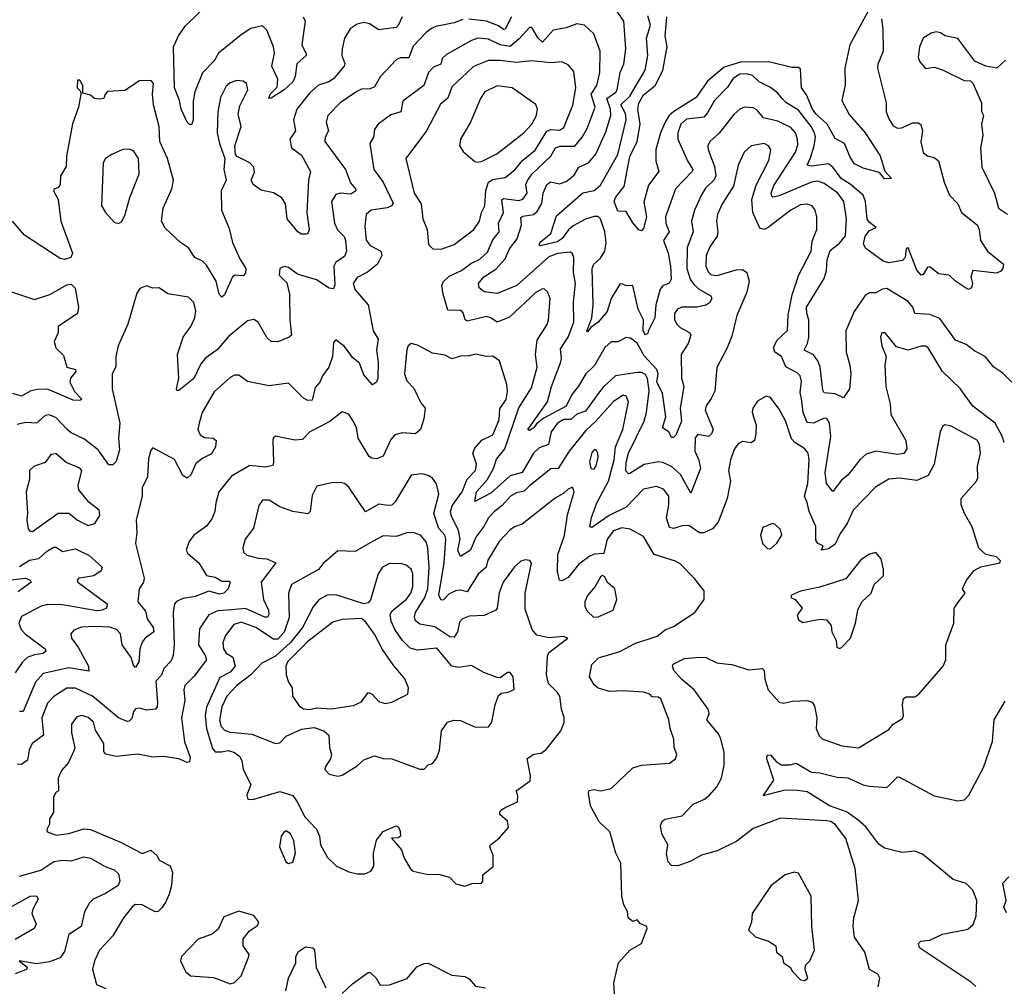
# Model space of a CAD drawing. Extents: x 1603745 to 1745082, y 385868 to 533966.
# Tile 383 of 646: x 1678056 to 1682632, y 448246 to 452741. Entities that reach past the tile are written whole.
import ezdxf

# ---------------------------------------------------------------- set-up
doc = ezdxf.new("R2010")
doc.units = 0

msp = doc.modelspace()

# ---------------------------------------------------------------- linework, layer by layer
at = {"layer": '0CON20XD'}
for points in [[(1679373.5, 452755), (1679382.5, 452735), (1679367.1, 452625), (1679387.6, 452582.4), (1679386.9, 452575), (1679344.7, 452535.3), (1679336.4, 452476.4), (1679325, 452452.9), (1679285, 452415.7), (1679225, 452376), (1679214.2, 452375), (1679220, 452395), (1679252.8, 452427.2), (1679255.4, 452465), (1679228.5, 452525), (1679240.5, 452585), (1679235.5, 452615), (1679205, 452692), (1679185, 452712.9), (1679129.8, 452700.2), (1679085, 452670.9), (1678980, 452585), (1678959.5, 452550.5), (1678905, 452493.3), (1678870, 452405), (1678861.8, 452361.8), (1678862.9, 452275), (1678856.1, 452253.9), (1678845, 452253.8), (1678834.4, 452264.4), (1678806.8, 452325), (1678799.6, 452365), (1678776.2, 452425), (1678770.3, 452615), (1678794.2, 452665.8), (1678825, 452710.9), (1678950.9, 452835)], [(1680734.1, 452115.9), (1680780.3, 452219.7), (1680803.3, 452295), (1680801.4, 452325), (1680785.2, 452375), (1680825.9, 452404.1), (1680832.4, 452415), (1680845.8, 452495), (1680863.5, 452535), (1680873.6, 452605), (1680863.2, 452735), (1680825, 452790.8)], [(1681999.2, 452780.8), (1681914.1, 452625), (1681890.7, 452515), (1681891.5, 452438.5), (1681876.7, 452365), (1681911, 452301), (1681985, 452214.3), (1682028.2, 452148.2), (1682055, 452108.8), (1682077.1, 452037.1), (1682106.9, 452003.1), (1682075, 452001.1), (1682051.1, 452031.1), (1681975, 452051.1), (1681935, 452071.4), (1681915, 452101.2), (1681889.5, 452165), (1681845, 452189.2), (1681807.9, 452255), (1681755, 452303), (1681739.8, 452325), (1681712.1, 452392.1), (1681689.7, 452425), (1681685, 452510.8), (1681675, 452519.4), (1681645, 452518.9), (1681535.6, 452545.6), (1681405, 452543.4), (1681330.2, 452519.8), (1681253.1, 452455), (1681200.4, 452379.6), (1681095.9, 452315), (1681074, 452295), (1681055.5, 452264.5), (1681034.3, 452215.7), (1681011.9, 452138.1), (1681012.2, 452085), (1681026.8, 452035), (1680978.4, 451971.6), (1680956.7, 451893.3), (1680969, 451825), (1680955, 451770), (1680945, 451760), (1680933.9, 451763.9), (1680905, 451796), (1680875, 451849.5), (1680835, 451850.6), (1680818.9, 451895), (1680825.4, 451914.6), (1680865, 451965.7), (1680891.3, 452105), (1680924.8, 452175), (1680939.1, 452255), (1680928.1, 452325), (1680933.2, 452353.2), (1680955, 452391.7), (1681008.5, 452435), (1681045.2, 452505), (1681065.2, 452614.8), (1681055.5, 452665), (1681060.9, 452715), (1681062.7, 452755)], [(1679833.3, 452755), (1679815.3, 452714.7), (1679805, 452705.6), (1679725, 452694.4), (1679682.4, 452722.4), (1679655, 452728.5), (1679625, 452721.1), (1679591.7, 452698.3), (1679565.5, 452655), (1679554.6, 452605.4), (1679553.1, 452575), (1679566.8, 452536.8), (1679564.1, 452525), (1679513.8, 452466.2), (1679492.4, 452452.4), (1679445, 452437.3), (1679405, 452401.2), (1679343.5, 452325), (1679328.1, 452275), (1679338.6, 452225), (1679311.6, 452185), (1679320, 452145), (1679365, 452111.5), (1679407.3, 452035), (1679398.8, 451995), (1679390, 451845), (1679401.9, 451765), (1679395, 451746.2), (1679386.8, 451743.2), (1679365, 451744.5), (1679348, 451755), (1679298.9, 451815), (1679291.3, 451885), (1679275, 451912.4), (1679235, 451935.7), (1679178.8, 451948.8), (1679141.8, 451975), (1679132.4, 451995), (1679148.1, 452031.9), (1679143.8, 452055), (1679125, 452075.2), (1679067.5, 452105), (1679058.9, 452115), (1679056, 452155), (1679085.2, 452244.8), (1679071.4, 452301.4), (1679079.6, 452340.4), (1679115.9, 452415), (1679110, 452445), (1679095, 452455.5), (1679065, 452457.8), (1679035, 452448.2), (1679015, 452432.2), (1678990.1, 452379.9), (1678976.6, 452313.4), (1678973.8, 452215), (1678984.5, 452165), (1679010, 452095), (1679005.5, 452045), (1679015.7, 451995), (1678992.1, 451945), (1678994.7, 451855), (1679030.4, 451770.4), (1679045.3, 451705), (1679079.2, 451629.2), (1679107.3, 451585), (1679105, 451563.3), (1679095, 451550.6), (1679056.2, 451553.8), (1679044.7, 451545.3), (1679008.3, 451461.7), (1678995, 451450.5), (1678983.5, 451465), (1678969, 451525), (1678925, 451600), (1678905, 451617.9), (1678870, 451635), (1678840.8, 451680.8), (1678803.8, 451705), (1678731.6, 451771.6), (1678715.4, 451805), (1678723.7, 451865), (1678763.3, 451955), (1678770.8, 451995), (1678742.7, 452095), (1678707.9, 452175), (1678704.7, 452245), (1678678.1, 452345), (1678673.8, 452395), (1678678.2, 452445), (1678667.8, 452457.8), (1678612.4, 452457.6), (1678545, 452412.5), (1678465, 452406.7), (1678453.3, 452395), (1678447.5, 452375), (1678425, 452371.2), (1678404.1, 452374.1), (1678385, 452390), (1678350, 452400), (1678350, 452435), (1678335, 452460), (1678325, 452460), (1678324, 452425), (1678338.3, 452408.3), (1678340, 452395), (1678330, 452335), (1678302.4, 452257.6), (1678274.2, 452105.8), (1678272.2, 452057.8), (1678246.5, 452015), (1678245, 451973.8), (1678235, 451961.2), (1678216.7, 451953.3), (1678213.8, 451945), (1678234.7, 451904.7), (1678248, 451805), (1678302.2, 451655), (1678294.4, 451635.6), (1678265, 451625.7), (1678245, 451630), (1678079, 451739), (1678023.5, 451805)], [(1680115, 452742.5), (1680075, 452726), (1679990.2, 452709.8), (1679969.6, 452700.4), (1679945, 452681.8), (1679885, 452617.3), (1679865, 452563.8), (1679825, 452563.2), (1679805, 452554.5), (1679731.5, 452475), (1679705, 452429.4), (1679685, 452419.5), (1679645, 452418.5), (1679623.3, 452406.7), (1679545.7, 452355), (1679487.8, 452295), (1679480.4, 452265), (1679491.3, 452225), (1679475.5, 452195), (1679474.6, 452174.6), (1679570.3, 452045), (1679593.1, 451983.1), (1679617.1, 451955), (1679617.8, 451945), (1679595, 451930.3), (1679545, 451933.8), (1679525, 451927.8), (1679504.5, 451895), (1679518.8, 451795), (1679533.8, 451763.8), (1679563.7, 451733.7), (1679570.9, 451715), (1679574.3, 451665), (1679565, 451640), (1679526, 451614), (1679515.3, 451595), (1679521.2, 451508.8), (1679515, 451490.3), (1679495, 451493.3), (1679435, 451530.9), (1679347.5, 451557.5), (1679305, 451589.2), (1679285, 451594.2), (1679265.7, 451584.3), (1679262.6, 451552.6), (1679297.1, 451517.1), (1679310, 451465), (1679310.8, 451345), (1679319.4, 451275), (1679308.8, 451265), (1679255, 451243.8), (1679225, 451244.2), (1679205, 451264), (1679165, 451334.2), (1679145, 451346.9), (1679115, 451340.5), (1679025, 451267.2), (1678975, 451207.3), (1678917.8, 451165), (1678898.4, 451141.6), (1678865, 451073.5), (1678795, 451016.2), (1678787, 451017), (1678784.3, 451024.3), (1678795.5, 451074.5), (1678790, 451185), (1678815.9, 451265), (1678851.8, 451315), (1678870.4, 451355), (1678875.5, 451385.5), (1678865.5, 451425.5), (1678841.1, 451451.1), (1678745, 451466.7), (1678705, 451493.8), (1678675, 451492.9), (1678645, 451502.9), (1678615, 451491.2), (1678600, 451470), (1678559.4, 451325), (1678514.5, 451225), (1678503.3, 451175), (1678502.4, 451127.6), (1678485.6, 451094.4), (1678485.4, 451025), (1678521.3, 450865), (1678514.7, 450795), (1678519.3, 450740.7), (1678503.8, 450686.2), (1678488.9, 450671.1), (1678470.6, 450670.6), (1678420.7, 450740.7), (1678355, 450791.6), (1678295, 450819.4), (1678277.6, 450835), (1678225, 450890), (1678195, 450904.4), (1678175, 450900), (1678135, 450864.7), (1678085, 450867.9), (1678045, 450858.4)], [(1680341.4, 452755), (1680312.2, 452697.8), (1680305, 452696.2), (1680281.9, 452711.9), (1680225, 452734.8), (1680143.1, 452743.1)], [(1682060.5, 452745), (1682067, 452697), (1682068.2, 452595), (1682044.5, 452535), (1682042.7, 452515), (1682082.5, 452355), (1682082.9, 452315), (1682093, 452283), (1682115, 452247.1), (1682135, 452236.5), (1682155, 452238.8), (1682205, 452261.5), (1682231.7, 452261.7), (1682243.3, 452253.3), (1682251.4, 452225), (1682242.9, 452172.9), (1682255, 452123.8), (1682275, 452107.5), (1682305, 452100.6), (1682325, 452085.6), (1682352.5, 451985), (1682376.8, 451925), (1682415.4, 451885), (1682432.9, 451845), (1682505, 451786.9), (1682515.1, 451765.1), (1682521.5, 451715), (1682554.2, 451664.2), (1682628.4, 451605), (1682625, 451584.5), (1682615, 451571.9), (1682595, 451562), (1682485, 451575.6), (1682476.5, 451545), (1682483.1, 451515), (1682479.6, 451495), (1682465, 451487.1), (1682450.5, 451495), (1682404.7, 451524.7), (1682375, 451554), (1682325, 451559.2), (1682285, 451591.4), (1682275, 451590.8), (1682255, 451556.9), (1682245, 451552.9), (1682225, 451576), (1682185, 451680.6), (1682175, 451677.5), (1682170.3, 451635), (1682159.2, 451620.8), (1682095, 451610.5), (1682068.1, 451618.1), (1681987.3, 451677.3), (1681977.9, 451697.9), (1681984.9, 451735.1), (1682005, 451760.3), (1682036.4, 451775), (1682005, 451798), (1681993.9, 451813.9), (1681986.2, 451895), (1681975.7, 451925), (1681915.8, 451975.8), (1681872.8, 452002.8), (1681835, 452054.7), (1681815, 452071.2), (1681735, 452060.8), (1681715.7, 452065), (1681731.7, 452098.3), (1681747.5, 452155), (1681753.7, 452195), (1681749.4, 452215), (1681733.3, 452245), (1681675, 452320.8), (1681616.2, 452356.2), (1681599.7, 452375), (1681579.3, 452399.3), (1681545.2, 452425.2), (1681492.7, 452452.7), (1681461.6, 452481.6), (1681435, 452489), (1681402.9, 452487.1), (1681372, 452468), (1681345, 452427.2), (1681284.8, 452365.2), (1681252.5, 452307.5), (1681235, 452288), (1681155, 452279.1), (1681129.1, 452255), (1681114.6, 452214.6), (1681113.8, 452185), (1681159.4, 452085), (1681184.3, 452045), (1681181.1, 452035), (1681103.2, 451955), (1681057.3, 451825), (1681059.2, 451795), (1681074, 451755), (1681047.3, 451715), (1681068.8, 451655), (1681080.4, 451595), (1681082.8, 451535), (1681074.1, 451515.9), (1681045, 451503.8), (1681032, 451488), (1681012.7, 451415), (1681007.1, 451355), (1680977.2, 451292.8), (1680975, 451282), (1680965, 451276.4), (1680952.9, 451295), (1680954.2, 451345), (1680930.4, 451395), (1680905.8, 451505), (1680875.7, 451504.3), (1680855, 451513.1), (1680845, 451511.4), (1680804.5, 451445.5), (1680785.5, 451384.5), (1680745, 451334.8), (1680710.2, 451309.7), (1680695, 451289.2), (1680692.3, 451292.3), (1680714.8, 451355), (1680720.9, 451415), (1680716.8, 451585), (1680724.7, 451605), (1680755, 451631.8), (1680775.2, 451665), (1680782.2, 451705), (1680775.6, 451755), (1680755, 451815.3), (1680745, 451825.7), (1680725, 451826.1), (1680685, 451813.1), (1680627.7, 451782.3), (1680605.9, 451764.1), (1680576.6, 451723.4), (1680555, 451708.1), (1680475, 451688.9), (1680469.5, 451695), (1680475, 451706.2), (1680525, 451747.5), (1680551.2, 451828.8)], [(1680551.2, 451828.8), (1680673.6, 451936.4), (1680725, 451947.5), (1680755, 451971.3), (1680835.5, 452115), (1680874.4, 452275), (1680871.2, 452305), (1680849.1, 452345), (1680891.4, 452385), (1680963.4, 452506.6), (1680975.2, 452575), (1680968.4, 452655), (1680987.3, 452715), (1680975, 452758.8)], [(1682631.6, 450775), (1682622.1, 450805), (1682589.1, 450865), (1682485, 450943.5), (1682426.9, 451026.9), (1682344.5, 451105), (1682278.1, 451215), (1682265, 451222.7), (1682245, 451223.6), (1682185, 451204.5), (1682130.5, 451220.5), (1682077.5, 451285), (1682062.5, 451285), (1682056.2, 451265), (1682062.9, 451225), (1682082.2, 451175), (1682075.6, 451134.4), (1682080.9, 451035), (1682100.8, 450955), (1682104.4, 450905.6), (1682173.6, 450785), (1682178.2, 450745), (1682165.3, 450724.7), (1682135, 450718.7), (1682035, 450734.2), (1681989, 450721), (1681959.6, 450695), (1681905, 450623.6), (1681875, 450600), (1681835, 450547.5), (1681805, 450584), (1681798.7, 450635), (1681825, 450802.5), (1681819.2, 450865), (1681806.2, 450886.2), (1681795, 450888.5), (1681745, 450865.7), (1681715, 450868.2), (1681696.1, 450915), (1681688.9, 450978.9), (1681683, 451007), (1681688.4, 451058.4), (1681682.5, 451085), (1681669, 451099), (1681616.9, 451126.9), (1681596.7, 451175), (1681564.8, 451194.8), (1681558.8, 451215), (1681575, 451248.9), (1681624.7, 451295.3), (1681627.8, 451367.8), (1681645, 451462), (1681676, 451555), (1681734.2, 451665), (1681739, 451711), (1681759.7, 451765), (1681760, 451825), (1681753.3, 451855), (1681738, 451875), (1681715, 451882.9), (1681685, 451879.7), (1681638.8, 451855), (1681535, 451774.7), (1681515, 451765.5), (1681495, 451771.9), (1681462.7, 451845), (1681457.8, 451905), (1681478.7, 451971.3), (1681536.9, 452086.9), (1681546.1, 452136.1), (1681535.7, 452155), (1681515.3, 452165.3), (1681455, 452154.5), (1681422.2, 452125), (1681395.4, 452064.6), (1681373.3, 451966.7), (1681318.7, 451881.3), (1681299.1, 451835), (1681294.1, 451805), (1681300, 451755), (1681296.7, 451735), (1681262.9, 451685), (1681245.7, 451645), (1681244.4, 451595), (1681255, 451569.5), (1681269.4, 451555), (1681297.8, 451552.2), (1681385, 451578.5), (1681415, 451580), (1681435.4, 451565.4), (1681445.8, 451525.8), (1681435, 451474.3), (1681387.9, 451365), (1681365, 451270), (1681343.6, 451215), (1681295, 451123.8), (1681286.3, 451013.7), (1681269.5, 450980.5), (1681245.6, 450945), (1681241.2, 450925), (1681278.4, 450835), (1681271.1, 450815), (1681256.9, 450803.1), (1681208, 450812), (1681195, 450796.2), (1681194.2, 450735), (1681212.6, 450692.6), (1681219.4, 450655), (1681175, 450540), (1681126.4, 450626.4), (1681085, 450663.5), (1681045, 450681.7), (1681024.8, 450685.2), (1680957.7, 450672.3), (1680891.4, 450631.4), (1680885, 450630), (1680873.3, 450643.3), (1680874.1, 450684.1), (1680884.9, 450725.1), (1680957.9, 450875), (1680969.6, 450915), (1680981, 451015), (1680973.1, 451073.1), (1680965, 451090.9), (1680945, 451100), (1680925, 451100.3), (1680825, 451085.3), (1680767, 451033), (1680746.5, 451005), (1680685, 450920.9), (1680645, 450907.5), (1680617.7, 450882.3), (1680585, 450882.3), (1680555, 450864.3), (1680525.5, 450825), (1680514.2, 450765.8), (1680469.6, 450750.4), (1680443.2, 450725), (1680391.2, 450635), (1680335, 450620.7), (1680245, 450540.2), (1680171.2, 450501.2), (1680179.2, 450545), (1680227.8, 450602.2), (1680258.5, 450655), (1680272.4, 450697.6), (1680310.7, 450745), (1680375, 450936.2), (1680435, 451030), (1680460.7, 451125), (1680453.8, 451185), (1680460.8, 451250.8), (1680506.9, 451323.1), (1680512.9, 451345), (1680521.9, 451445), (1680508.6, 451475), (1680495, 451488), (1680485, 451490), (1680455, 451472.5), (1680332.5, 451357.5), (1680275, 451334.4), (1680245, 451354.7), (1680225, 451360.6), (1680135, 451340), (1680126.1, 451346.1), (1680117.6, 451377.6), (1680108.2, 451388.2), (1680045, 451391.1), (1680023.8, 451465), (1680018.6, 451505), (1680025.7, 451524.3), (1680051.7, 451548.3), (1680109.5, 451575), (1680152.5, 451607.5), (1680195, 451627.8), (1680230.5, 451659.5), (1680255, 451717.1), (1680284.7, 451755), (1680280.9, 451795), (1680304.8, 451845), (1680296.7, 451903.3), (1680305, 451910.4), (1680375, 451900.4), (1680395, 451906.5), (1680414.8, 451935), (1680408.4, 451975), (1680416.1, 451993.9), (1680437.6, 452025), (1680523.9, 452106.1), (1680545.5, 452145), (1680567.2, 452152.8), (1680636.2, 452153.8), (1680670.6, 452195), (1680693.2, 452235), (1680731.1, 452335), (1680712.3, 452395), (1680737.5, 452435), (1680752.8, 452495), (1680753.2, 452595), (1680724.4, 452675), (1680681.4, 452715), (1680645, 452721.6), (1680595, 452703), (1680535, 452692), (1680485, 452637.4), (1680465.2, 452655), (1680436.2, 452705), (1680425, 452705.5), (1680377.5, 452652.5), (1680335, 452617), (1680288.5, 452625), (1680235, 452650.9), (1680185.3, 452654.7), (1680155, 452644.6), (1680040.3, 452579.7), (1680019.5, 452560.5), (1680013.3, 452535), (1679979.7, 452520.3), (1679956.4, 452495), (1679934.5, 452435), (1679837.1, 452362.9), (1679827.3, 452312.8), (1679781.6, 452298.4), (1679721.4, 452255), (1679705, 452231.2), (1679700, 452195), (1679683.1, 452165), (1679702, 452045), (1679745.9, 451985), (1679791.3, 451888.7), (1679783.7, 451876.3), (1679763.1, 451866.9), (1679689.2, 451855), (1679666.4, 451835), (1679659.7, 451780.3), (1679666.6, 451716.6), (1679685, 451691.9), (1679734.3, 451665), (1679739.5, 451645), (1679718.6, 451605), (1679672.9, 451567.1), (1679625, 451542.9), (1679605.7, 451515), (1679615, 451484.3), (1679675.7, 451415), (1679699.2, 451295), (1679722.5, 451255), (1679713.8, 451205), (1679721.7, 451148.3), (1679720.9, 451075), (1679714.4, 451055.6), (1679695, 451043.8), (1679655, 451090), (1679635, 451144), (1679605, 451169.4), (1679565, 451221.1), (1679525, 451252.5), (1679515, 451240), (1679510.4, 451175), (1679493.5, 451125), (1679463.4, 451085), (1679451.5, 451055), (1679428.8, 451031.2), (1679415, 450972.2), (1679395, 450970.9), (1679375, 450980.6), (1679305, 451051.2), (1679215, 451038.5), (1679115, 451058.9), (1679075, 451088.1), (1679055, 451088.5), (1679035, 451077.8), (1678959.3, 451010.7), (1678904.8, 450915.2), (1678889.8, 450865), (1678884.8, 450835), (1678895, 450810.4), (1678915, 450798.9), (1678955.4, 450795.4), (1678969.2, 450785), (1678966.4, 450755), (1678948, 450722), (1678907.5, 450702.5), (1678875, 450678), (1678851.2, 450625), (1678835, 450610), (1678815, 450622.2), (1678775, 450696.7), (1678675, 450750), (1678665, 450740), (1678655, 450700), (1678650, 450615), (1678626.1, 450563.9), (1678624.6, 450525), (1678597.2, 450415), (1678600, 450355), (1678594.4, 450305.6), (1678634, 450145), (1678632.2, 450125), (1678611.9, 450095), (1678605.8, 450035), (1678640.4, 449990.4), (1678648, 449955), (1678677.1, 449915), (1678679.1, 449895), (1678639.1, 449865), (1678625, 449846.9), (1678615.2, 449815), (1678610, 449755), (1678595, 449729.1), (1678585, 449740), (1678574.4, 449775), (1678533, 449835), (1678525.1, 449885.1), (1678506.2, 449906.2), (1678475, 449916.6), (1678405, 449919.8), (1678344.2, 449915.8), (1678307.3, 449902.7), (1678294.4, 449885), (1678297.5, 449865), (1678329.8, 449819.8), (1678376, 449735), (1678378, 449712), (1678285, 449727.4), (1678165, 449700.3), (1678129.8, 449660.2), (1678072.5, 449525), (1678055, 449523.6)], [(1682636.8, 452553.2), (1682597.5, 452515), (1682545, 452524.3), (1682495, 452548.8), (1682415, 452654.4), (1682356.6, 452666.6), (1682335, 452680.6), (1682315, 452684.3), (1682292.1, 452677.9), (1682254.5, 452655.5), (1682238.1, 452615), (1682230.8, 452565), (1682238.4, 452545), (1682265, 452514.4), (1682305, 452520.6), (1682345, 452508.6), (1682445, 452458), (1682475, 452457.5), (1682485, 452446.7), (1682526, 452355), (1682526.2, 452315), (1682534.2, 452295), (1682525.8, 452255), (1682532.3, 452202.3), (1682520.6, 452145), (1682526.5, 452055), (1682586.5, 451935), (1682604.4, 451865), (1682646.4, 451836.4)], [(1680015, 451673.5), (1680074.7, 451695.3), (1680167.1, 451765), (1680192.3, 451805), (1680202.3, 451845), (1680217.4, 451875), (1680222.4, 451947.6), (1680235, 451986.1), (1680255, 451998.4), (1680312, 452008), (1680356.7, 452043.3), (1680393.2, 452086.8), (1680451, 452135), (1680505, 452223.4), (1680525, 452231), (1680565, 452226.9), (1680585, 452240.4), (1680626.4, 452343.6), (1680640.7, 452425), (1680630.8, 452500.8), (1680605, 452531.4), (1680575, 452545.7), (1680525, 452540.8), (1680435, 452550.6), (1680365, 452542.1), (1680288, 452552), (1680235, 452551.6), (1680165, 452524.1), (1680135.4, 452495), (1680065, 452428.9), (1680045, 452376.5), (1680012.2, 452347.8), (1679947.1, 452225), (1679850.4, 452095), (1679888.8, 451935), (1679921.3, 451885), (1679928.9, 451815), (1679950, 451765), (1679955.7, 451695.7), (1679975.7, 451675.7), (1680015, 451673.5)], [(1680185, 452078), (1680205, 452083.5), (1680273.3, 452116.7), (1680398.2, 452215), (1680436.7, 452255), (1680458.2, 452295), (1680462.9, 452325), (1680455, 452347.1), (1680345, 452424.7), (1680275, 452433.2), (1680218.2, 452405), (1680197.1, 452375), (1680150.8, 452265), (1680104.6, 452185), (1680100.6, 452155), (1680117.6, 452127.6), (1680171.7, 452081.7), (1680185, 452078)], [(1682666.7, 451055), (1682625, 451097.5), (1682582.5, 451125), (1682543.3, 451175), (1682495, 451199.4), (1682455, 451230.5), (1682405, 451251.1), (1682331.5, 451351.5), (1682285, 451369.6), (1682216.2, 451375), (1682206.2, 451405), (1682185, 451431.5), (1682085, 451490.8), (1682065, 451487.8), (1682035, 451471.5), (1682005, 451471.3), (1681985, 451459.3), (1681933.8, 451385), (1681894.7, 451295), (1681896.4, 451195), (1681913.9, 451135), (1681918.8, 451095), (1681912.2, 451025), (1681885, 450982.9), (1681845, 451000.9), (1681795, 451005.7), (1681787.9, 451017.9), (1681776.3, 451125), (1681765.3, 451155), (1681745, 451182.5), (1681701.8, 451205), (1681717.3, 451235), (1681723, 451265), (1681722.7, 451345), (1681713.7, 451375), (1681712.9, 451405), (1681795, 451537.9), (1681805.6, 451575.6), (1681808.5, 451625), (1681821.9, 451668.1), (1681865, 451702.2), (1681894.1, 451735.9), (1681897.9, 451815), (1681885.8, 451895), (1681858.4, 451935), (1681795, 451980), (1681765, 451990), (1681735, 451985.5), (1681585, 451922.1), (1681555.5, 451915.5), (1681550.6, 451920.6), (1681548.6, 451935), (1681560.2, 451969.8), (1681661, 452125), (1681671.4, 452158.6), (1681670.8, 452185), (1681660.5, 452215), (1681639.1, 452239.1), (1681578.9, 452268.9), (1681512.5, 452285), (1681482, 452322), (1681465, 452331.5), (1681425, 452334.5), (1681403.3, 452325), (1681375, 452300.5), (1681306, 452214), (1681262.9, 452175), (1681254.6, 452155), (1681255, 452137.5), (1681285, 452058.6), (1681291.1, 452015), (1681283.4, 451996.6), (1681242.8, 451957.2), (1681223.9, 451926.1), (1681191.4, 451855), (1681177.8, 451805), (1681185.8, 451754.2), (1681157.4, 451682.6), (1681156.9, 451585), (1681172.3, 451535), (1681189.1, 451509.1), (1681215, 451486.7), (1681267.6, 451457.6), (1681272.5, 451445), (1681261.2, 451425), (1681245, 451413.9), (1681205, 451405.2), (1681132.5, 451405), (1681112.5, 451395), (1681098.7, 451375), (1681099.7, 451345), (1681110, 451325), (1681125, 451309.3), (1681170.8, 451285), (1681175.6, 451275), (1681161.8, 451235), (1681130.4, 451185), (1681131.6, 451075), (1681142.2, 451035), (1681124.8, 450935), (1681130.8, 450875), (1681105, 450809.4), (1681095, 450798), (1681085, 450798.9), (1681072.1, 450825), (1681043.8, 450843.8), (1681058.8, 450895), (1681043.8, 451003.8), (1681017, 451055), (1681022.9, 451095), (1681017.6, 451115), (1680958.7, 451178.7), (1680925, 451237.2), (1680895, 451259.6), (1680875, 451262.9), (1680835, 451242.5), (1680805, 451242.5), (1680775, 451217.5), (1680727.5, 451132.5), (1680686.7, 451095), (1680652.8, 451037.2), (1680621.4, 450998.6), (1680595.3, 450944.7), (1680491.9, 450888.1), (1680458.5, 450861.5), (1680445, 450842.7), (1680425, 450831.4), (1680416.7, 450835), (1680509.5, 450965), (1680526.7, 451035), (1680569.8, 451145), (1680573.9, 451165), (1680569.9, 451210.1), (1680605.5, 451264.5), (1680631.9, 451335), (1680630, 451430), (1680638.4, 451515), (1680629.8, 451565), (1680631.6, 451635), (1680625, 451652.9), (1680615, 451659.6), (1680555, 451654.2), (1680515, 451637.8), (1680366.5, 451505), (1680275, 451468), (1680214.3, 451475), (1680191.4, 451495), (1680188.2, 451515), (1680213.2, 451545), (1680268.9, 451581.1), (1680311.5, 451628.5), (1680331.9, 451675), (1680367.8, 451722.2), (1680388.1, 451785), (1680385, 451821.1), (1680395, 451828.3), (1680443.1, 451835), (1680460.8, 451849.2), (1680483, 451887), (1680488.7, 451935), (1680505, 451975.4), (1680525, 451986.7), (1680565, 451978.6), (1680595, 451989.2), (1680632.3, 452017.7), (1680654.8, 452055.2), (1680698.8, 452075), (1680734.1, 452115.9)], [(1678515, 451793.3), (1678528.8, 451801.2), (1678545, 451830), (1678568.5, 451915), (1678610.9, 452025), (1678608.2, 452095), (1678585, 452130.8), (1678565, 452139.4), (1678535, 452137.1), (1678485, 452113.6), (1678454.3, 452095), (1678443.8, 452075), (1678436.7, 451875), (1678454.4, 451844.4), (1678495, 451800), (1678515, 451793.3)], [(1677995, 451482.9), (1678125, 451440.4), (1678196.9, 451463.1), (1678275, 451508.9), (1678295, 451511.8), (1678313.4, 451493.4), (1678330, 451405), (1678324.2, 451375), (1678234.4, 451315), (1678235.6, 451285), (1678216.9, 451245), (1678224.7, 451214.7), (1678259.2, 451179.2), (1678275.4, 451125.4), (1678315.6, 451115), (1678317.5, 451105), (1678292, 451075), (1678288.7, 451055), (1678311.6, 451011.6), (1678345, 450976.7), (1678335, 450970), (1678305, 450971.5), (1678185, 451023.5), (1678138.2, 451021.8), (1678105, 451014.5), (1678065, 450990.6), (1678025, 451002.9)], [(1682045.5, 448244.5), (1682052.4, 448285), (1682043.5, 448303.5), (1682004.4, 448325), (1681983.3, 448405), (1681935.3, 448475), (1681928.6, 448525), (1681932.2, 448565), (1681954.5, 448645), (1681938.2, 448795), (1681895, 448934.3), (1681847.8, 448997.8), (1681825, 449012.4), (1681805, 449016.1), (1681591.2, 449028.8), (1681465, 448980.4), (1681388.1, 448921.9), (1681296.7, 448876.7), (1681225, 448856.4), (1681175, 448827.9), (1681115, 448806), (1681085, 448808), (1681068.8, 448825), (1681062, 448862), (1681067.5, 448905), (1681039.4, 448955), (1681034.4, 448995), (1681041.4, 449015), (1681055, 449024.3), (1681135, 449038.9), (1681185, 449093.6), (1681235, 449115.5), (1681262.2, 449135), (1681295, 449174.4), (1681316.8, 449215), (1681329.5, 449275), (1681329.1, 449335), (1681312.2, 449402.2), (1681302.2, 449422.2), (1681249.5, 449485), (1681259.6, 449515), (1681255, 449535.7), (1681190.7, 449625), (1681131.1, 449675), (1681095.6, 449715), (1681089.4, 449735), (1681092.9, 449745), (1681145, 449770.6), (1681215, 449776.9), (1681245, 449774.7), (1681295, 449750.9), (1681335, 449745.6), (1681365, 449742.9), (1681445, 449718.6), (1681506.7, 449725), (1681515.8, 449715), (1681519.2, 449675), (1681534.6, 449625), (1681585, 449568.1), (1681605, 449563.3), (1681647, 449573), (1681715, 449576.1), (1681738.5, 449568.5), (1681748.9, 449548.9), (1681760.9, 449495), (1681757.1, 449445), (1681771.5, 449411.5), (1681785, 449397.1), (1681876.7, 449365), (1681954.2, 449355.8), (1682095, 449441.2), (1682115, 449466), (1682157.7, 449492.3), (1682163.8, 449505), (1682158, 449555), (1682163.3, 449585), (1682175, 449592), (1682215, 449592), (1682233.8, 449605), (1682348, 449735), (1682359.2, 449765), (1682360.5, 449835), (1682397.1, 449935), (1682397.8, 450005), (1682418.9, 450035), (1682450, 450075), (1682437.5, 450095), (1682456, 450135), (1682490.7, 450179.3), (1682522.2, 450197.8), (1682610, 450215), (1682614, 450225), (1682595, 450243.8), (1682545, 450253.8), (1682513.3, 450283.3), (1682482.8, 450382.8), (1682445.8, 450445), (1682430.8, 450485), (1682430.8, 450515), (1682502.5, 450595), (1682508.5, 450611.5), (1682507.7, 450665), (1682521.1, 450725), (1682515.8, 450765.8), (1682505, 450785.5), (1682385, 450851.4), (1682355, 450857.5), (1682345, 450850), (1682333.1, 450825), (1682305.9, 450675), (1682277.6, 450622.4), (1682225, 450598.7), (1682145, 450610), (1682094.3, 450605), (1682032.6, 450567.4), (1681929.5, 450460.5), (1681901.1, 450398.9), (1681868.3, 450351.7), (1681845, 450302.9), (1681815, 450280), (1681782.5, 450275), (1681790, 450295), (1681765, 450306), (1681755, 450321.2), (1681756.2, 450385), (1681724.1, 450454.1), (1681716.2, 450496.2), (1681703.1, 450525), (1681718.6, 450585), (1681724.7, 450695), (1681720.4, 450725), (1681705, 450745.6), (1681658.1, 450775), (1681642.3, 450792.3), (1681615, 450875.8), (1681585, 450930), (1681545, 450984), (1681525, 450991.2), (1681485, 450966.7), (1681462.5, 450935), (1681459.2, 450915), (1681478.2, 450855), (1681477.7, 450815), (1681470, 450785), (1681455, 450773.6), (1681415, 450780.4), (1681395, 450769.4), (1681378.2, 450745), (1681359.1, 450695), (1681350.4, 450645), (1681359.6, 450595), (1681344, 450514), (1681301.5, 450405), (1681275, 450374.4), (1681235, 450354.5), (1681215, 450354.6), (1681165, 450388.5), (1681135, 450387.5), (1681094.6, 450374.6), (1681075, 450380.6), (1681061.7, 450425), (1681073.4, 450485), (1681072.8, 450525), (1681048.4, 450558.4), (1681015, 450571.2), (1680955, 450557.8), (1680875, 450474.2), (1680795, 450436.2), (1680715, 450380), (1680705, 450382.5), (1680713.8, 450426.2), (1680738.6, 450495), (1680792.1, 450595), (1680818.7, 450695), (1680825.6, 450755), (1680859.5, 450835), (1680884.7, 450964.7), (1680875, 450991.1), (1680860, 450995), (1680815, 450965.9), (1680733.9, 450875), (1680685, 450830), (1680608.8, 450735), (1680558, 450655), (1680525, 450652.1), (1680425, 450574.1), (1680401, 450549), (1680365, 450540.6), (1680336.4, 450525), (1680297.7, 450482.3), (1680262, 450455), (1680234.7, 450425), (1680213.6, 450385), (1680176.3, 450335), (1680151.2, 450275), (1680105, 450245.5), (1680091.6, 450275), (1680102.7, 450325), (1680095.5, 450365.5), (1680062.4, 450432.4), (1680057.5, 450455), (1680066.9, 450483.1), (1680112.3, 450545), (1680135.5, 450604.5), (1680173.8, 450645), (1680178.5, 450675), (1680162.5, 450725), (1680171.2, 450748.8), (1680204, 450786), (1680255, 450810.5), (1680285, 450880.8), (1680288.1, 450931.9), (1680316.1, 450975), (1680322.7, 451012.7), (1680319.6, 451045), (1680285.3, 451155.3), (1680255, 451177.1), (1680225, 451175.5), (1680175, 451186.4), (1680145, 451177.9), (1680105, 451177.1), (1680065, 451163.6), (1680031.7, 451181.7), (1679975, 451191.1), (1679905, 451227.5), (1679875, 451236.2), (1679862, 451225), (1679855, 451207.5), (1679843.9, 451095), (1679855, 451061.4), (1679887.3, 451027.2), (1679919.5, 450959.5), (1679940, 450935), (1679934.1, 450885), (1679918.1, 450835), (1679895, 450815.4), (1679835, 450819.6), (1679799.6, 450810.4), (1679780.3, 450789.7), (1679745, 450711.1), (1679715, 450699.6), (1679692.1, 450702.1), (1679680.1, 450710.1), (1679629.5, 450795), (1679620.8, 450845), (1679606, 450875), (1679585, 450906.9), (1679555, 450917.1), (1679496.8, 450873.2), (1679404.7, 450825.3), (1679370.4, 450789.6), (1679335, 450786.6), (1679245, 450804.2), (1679234.5, 450795.5), (1679232.5, 450785), (1679236.4, 450683.6), (1679232.1, 450667.9), (1679198.8, 450661.2), (1679125, 450667.5), (1679040.8, 450619.2), (1678981.5, 450545), (1678966.9, 450495), (1678963.5, 450455), (1678949.6, 450420.4), (1678925, 450385.6), (1678866, 450345), (1678843.8, 450315), (1678830, 450275), (1678838.3, 450258.3), (1678888.1, 450215), (1678925, 450157.1), (1678965, 450148.9), (1678995, 450130.7), (1679030, 450130), (1679034.3, 450125), (1679025.3, 450094.7), (1679005, 450074.7), (1678985, 450070), (1678935, 450083.8), (1678871.4, 450058.6), (1678815, 450049.7), (1678785, 450035.4), (1678776.2, 450025), (1678768.8, 449985), (1678774.1, 449835), (1678768.8, 449785), (1678759.8, 449760.2), (1678726.2, 449725), (1678715, 449692.7), (1678688.4, 449665), (1678696.1, 449563.9), (1678694.4, 449545.6), (1678686.7, 449535), (1678645, 449531.1), (1678615, 449540), (1678595, 449536.9), (1678585.8, 449525), (1678577.6, 449492.4), (1678565, 449479.2), (1678555, 449477.5), (1678515, 449495.6), (1678395, 449595.7), (1678315, 449633.5), (1678275, 449633.3), (1678215, 449594.5), (1678185, 449562.5), (1678158.8, 449495), (1678167.1, 449415), (1678114.4, 449375), (1678100.9, 449345), (1678091.9, 449298.1), (1678065, 449278.6), (1678045, 449279.2)], [(1678115, 450361.9), (1678235, 450446.2), (1678285, 450446.9), (1678325, 450413.3), (1678375, 450388.5), (1678405, 450398.5), (1678429.2, 450435), (1678425, 450460.8), (1678378.1, 450498.1), (1678330.8, 450555), (1678328.6, 450575), (1678344.4, 450645), (1678335, 450655.4), (1678272.1, 450682.1), (1678225, 450722.5), (1678200.2, 450719.8), (1678175, 450682.9), (1678124.2, 450665), (1678102.5, 450645), (1678101.5, 450605), (1678086.4, 450545), (1678093.1, 450445), (1678089.2, 450415), (1678095, 450373.3), (1678102.7, 450362.7), (1678115, 450361.9)], [(1680725, 450650.8), (1680735, 450666.2), (1680743.6, 450705), (1680743.1, 450725), (1680735, 450741.2), (1680725, 450740.8), (1680715, 450729.2), (1680704.2, 450685.8), (1680710.6, 450655), (1680725, 450650.8)], [(1680821.5, 448185), (1680817.1, 448262.9), (1680838, 448355), (1680891.2, 448415), (1680946.2, 448445), (1680972.5, 448515), (1680970, 448525), (1680939.3, 448539.3), (1680925, 448556), (1680905, 448547.5), (1680884, 448565), (1680880, 448595), (1680863.5, 448625), (1680853.8, 448665), (1680848.9, 448818.9), (1680827.1, 448865), (1680798.8, 448965), (1680748.3, 449011.7), (1680708.5, 449085), (1680698.8, 449145), (1680703.1, 449156.9), (1680725, 449161.4), (1680755, 449156), (1680805, 449166.7), (1680905, 449262.9), (1680945, 449274.4), (1681075, 449284.3), (1681103.3, 449305), (1681109.2, 449325), (1681096.7, 449356.7), (1681095.5, 449395), (1681078.8, 449445), (1681073.1, 449485), (1681035, 449584), (1681025, 449590.8), (1680995, 449592.5), (1680985, 449605.5), (1680954.2, 449614.2), (1680860.8, 449620.8), (1680797.9, 449617.9), (1680745, 449632.2), (1680725, 449647.8), (1680703.8, 449685), (1680715, 449743.3), (1680746.2, 449773.8), (1680845, 449803.1), (1680915, 449841.2), (1681018.6, 449875), (1681055.9, 449904.1), (1681095, 449919.1), (1681193.3, 449985), (1681236.7, 450045), (1681236.7, 450085), (1681192.4, 450142.4), (1681125, 450211.4), (1681103.6, 450223.6), (1681005, 450254.2), (1680955, 450337.9), (1680892.8, 450372.8), (1680855, 450378.8), (1680816.2, 450363.8), (1680785.9, 450325), (1680770.9, 450259.1), (1680725, 450255.2), (1680705, 450246.4), (1680655, 450210), (1680605, 450147.5), (1680575, 450132.2), (1680564.6, 450134.6), (1680554.7, 450175.3), (1680557.4, 450255), (1680587.6, 450342.4), (1680601.8, 450438.2), (1680632.2, 450545), (1680625, 450566.9), (1680605, 450558.5), (1680585, 450539.6), (1680545, 450516.8), (1680391.9, 450395), (1680355, 450382.5), (1680335, 450368.5), (1680285, 450315.5), (1680231.8, 450228.2), (1680223.4, 450195), (1680186.4, 450163.7), (1680135, 450080.5), (1680105, 450088), (1680082, 450085), (1680050.3, 450069.7), (1680025, 450043.1), (1680015, 450042.1), (1680004.4, 450065), (1680028.8, 450215), (1680035.9, 450325), (1680031.5, 450345), (1680004.4, 450375), (1679981.1, 450445), (1680004.6, 450535), (1679993.2, 450583.2), (1679975, 450608.8), (1679955, 450621.2), (1679925, 450629.2), (1679875, 450623.8), (1679800.5, 450499.5), (1679785, 450484.4), (1679767.4, 450482.6), (1679725, 450487.9), (1679663.3, 450453.3), (1679585, 450567.8), (1679565, 450584.5), (1679545, 450588.5), (1679505, 450586.9), (1679437.5, 450572.5), (1679415, 450528.8), (1679406.2, 450455), (1679395, 450443.8), (1679325, 450453.8), (1679265, 450475.3), (1679215, 450507.3), (1679185, 450506.7), (1679168.2, 450481.8), (1679142.6, 450377.4), (1679103.8, 450325), (1679092.7, 450285), (1679096.9, 450265), (1679111.3, 450251.3), (1679165, 450237.1), (1679205, 450234.7), (1679246.2, 450215), (1679177.9, 450125), (1679189.4, 450045), (1679212, 449995), (1679213.8, 449975), (1679207.1, 449962.9), (1679195, 449962.6), (1679105, 450003.2), (1679042.5, 449997.5), (1678977.1, 449992.9), (1678935, 449974), (1678891.9, 449908.1), (1678887.2, 449835), (1678918.4, 449785), (1678924.2, 449765), (1678865, 449686.7), (1678824.1, 449645), (1678819.3, 449625), (1678824.1, 449575), (1678807.8, 449495), (1678822.7, 449382.7), (1678848, 449312), (1678845, 449290), (1678835, 449287.5), (1678795, 449303.8), (1678725, 449315.5), (1678675, 449312.7), (1678605, 449325.4), (1678505, 449315.5), (1678456.5, 449326.5), (1678447.9, 449337.9), (1678447.5, 449375), (1678408.2, 449438.2), (1678398.5, 449475), (1678375, 449496.1), (1678345, 449505.4), (1678321.2, 449498.8), (1678297.5, 449465), (1678297.1, 449425), (1678311.9, 449355), (1678308.3, 449341.7), (1678282.6, 449287.4), (1678250.5, 449249.5), (1678235.5, 449215), (1678236.2, 449155), (1678225, 449150), (1678213, 449127), (1678213.8, 449055), (1678194.3, 449025), (1678195, 449000), (1678182, 448975), (1678183.3, 448965), (1678225, 448950), (1678285, 448957.3), (1678355, 448979.4), (1678385, 448976.2), (1678527.5, 448915), (1678625, 448863.8), (1678665, 448880), (1678695, 448852.5), (1678705, 448833.3), (1678756, 448806), (1678766.2, 448775), (1678761.4, 448715), (1678751.4, 448675), (1678734.4, 448635.6), (1678715, 448610), (1678700, 448595), (1678685, 448592.9), (1678624.7, 448624.7), (1678595, 448626.9), (1678581.3, 448618.7), (1678538.2, 448565), (1678488.5, 448481.5), (1678426.9, 448415), (1678404.5, 448365), (1678395, 448326.7), (1678413.4, 448255), (1678457, 448237)], [(1681545, 450280), (1681575, 450307.5), (1681598.5, 450345), (1681591.1, 450371.1), (1681565, 450396.2), (1681555, 450398.8), (1681510, 450380), (1681498.8, 450345), (1681507.5, 450305), (1681531.7, 450281.7), (1681545, 450280)], [(1680125, 448712.9), (1680164.1, 448725.9), (1680200, 448725), (1680208.8, 448735), (1680208.8, 448765), (1680256.4, 448803.6), (1680256.9, 448855), (1680241.2, 448895), (1680243.8, 448905), (1680284.3, 448935), (1680327.5, 448985), (1680322.5, 449015), (1680287.5, 449045), (1680287.5, 449055), (1680292.5, 449065), (1680315, 449080), (1680370, 449105), (1680371.7, 449131.7), (1680362.5, 449155), (1680428.5, 449201.5), (1680430, 449225), (1680413.8, 449306.2), (1680444.7, 449325.3), (1680479.8, 449330.2), (1680502.6, 449347.4), (1680571.1, 449435), (1680586.9, 449473.1), (1680587, 449497), (1680574.4, 449535.6), (1680565.5, 449595), (1680554.4, 449615), (1680513.5, 449655), (1680504.5, 449695), (1680508.8, 449781.2), (1680515, 449799.4), (1680604, 449865), (1680582.9, 449872.9), (1680515, 449867.6), (1680459.4, 449879.4), (1680437.5, 449905), (1680405, 450000), (1680404.7, 450075), (1680434, 450214), (1680426.8, 450226.8), (1680405, 450229.4), (1680385, 450223.1), (1680355, 450196.8), (1680302.8, 450125), (1680283.6, 450076.3), (1680275.3, 450005), (1680268.5, 449995), (1680215, 449971.2), (1680145, 449967.8), (1680114.3, 449955.7), (1680100, 449940), (1680090.4, 449895), (1680075, 449870.3), (1680055, 449870.9), (1679985, 449918.1), (1679915, 449930), (1679896.2, 449946.2), (1679890.3, 449965), (1679895.8, 449985), (1679939, 450055), (1679952.1, 450095), (1679959.5, 450195), (1679953.3, 450285), (1679945, 450312.9), (1679918.1, 450345), (1679885, 450356.2), (1679855, 450354.6), (1679805, 450337.5), (1679745, 450341.2), (1679695, 450315.5), (1679615, 450268.5), (1679535, 450271.2), (1679466.8, 450213.2), (1679444.4, 450185), (1679320, 450115), (1679305.2, 450074.8), (1679308.5, 449961.5), (1679285, 449892.8), (1679255, 449860.2), (1679235, 449860.8), (1679153.9, 449915), (1679085, 449939), (1679051.4, 449928.6), (1679011.9, 449878.1), (1679000.6, 449845), (1679003, 449815), (1679015, 449795.5), (1679046.8, 449776.8), (1679057, 449735), (1679035, 449707.1), (1678986.8, 449683.2), (1678924.9, 449545.1), (1678918, 449505), (1678924.6, 449444.6), (1678952, 449352), (1678965, 449337.3), (1678993.7, 449336.3), (1679025, 449343.3), (1679055, 449333.8), (1679078.8, 449315), (1679088.8, 449295), (1679094.2, 449255), (1679130, 449185), (1679112, 449135), (1679116.4, 449116.4), (1679140, 449115), (1679265, 449152.5), (1679325, 449134), (1679346.2, 449105), (1679380.8, 449035), (1679435, 448977.1), (1679450, 448945), (1679454.5, 448905), (1679486, 448845), (1679528, 448805), (1679585, 448779.2), (1679625, 448769.5), (1679660.5, 448769.5), (1679688.1, 448781.9), (1679701.1, 448805), (1679700.6, 448865), (1679715, 448926.7), (1679745, 448966.2), (1679805, 448992.5), (1679816.1, 448986.1), (1679825, 448967.5), (1679826, 448945), (1679815, 448936.2), (1679783.3, 448935), (1679830.9, 448880.9), (1679842.7, 448842.7), (1679872.1, 448792.1), (1679885, 448782), (1679955, 448765.8), (1680001.9, 448768.1), (1680053.6, 448753.6), (1680082.4, 448722.4), (1680125, 448712.9)], [(1678055, 450199.3), (1678101.7, 450228.3), (1678145, 450236), (1678185, 450272.1), (1678215, 450288.2), (1678225, 450288.5), (1678255, 450268.7), (1678315, 450280), (1678379.5, 450249.5), (1678440, 450195), (1678435, 450178.6), (1678400.6, 450155), (1678355, 450146.7), (1678331.2, 450145), (1678323.3, 450135), (1678326.9, 450125), (1678463.1, 450025), (1678460, 450005), (1678440, 449995), (1678415, 449992.9), (1678255, 450020), (1678185, 450022.6), (1678155.6, 450014.4), (1678065, 449965.6), (1678052.7, 449935), (1678063.8, 449905), (1678083.5, 449883.5), (1678174.4, 449815), (1678177.8, 449805), (1678165, 449793.8), (1678125, 449788.3), (1678091.5, 449775), (1678067.8, 449752.2), (1678035.3, 449704.7)], [(1681865, 449817.5), (1681875, 449822.5), (1681916.2, 449865), (1681940, 449935), (1681951.2, 449995), (1681970, 450035), (1682012.5, 450075), (1682027.5, 450115), (1682070, 450155), (1682070.8, 450185), (1682060, 450235), (1682035, 450263.3), (1682005, 450256.7), (1681965, 450230), (1681895, 450140.8), (1681775, 450102.5), (1681685, 450083.8), (1681642.5, 450065), (1681640, 450055), (1681660, 450045), (1681692.5, 450005), (1681668.3, 449971.7), (1681675, 449950), (1681695, 449937.5), (1681775, 449953.8), (1681805, 449950), (1681827.5, 449925), (1681830, 449895), (1681850, 449855), (1681853, 449823), (1681865, 449817.5)], [(1679535, 449223.8), (1679555, 449228.8), (1679625, 449271.9), (1679655, 449300), (1679705, 449318.1), (1679745, 449306.5), (1679785.6, 449304.4), (1679915, 449255.6), (1679935, 449255.8), (1679955, 449276), (1679975, 449283.3), (1679995, 449308.8), (1680006.4, 449345), (1680016.4, 449435), (1680044.2, 449475), (1680074.1, 449484.1), (1680105, 449482), (1680175, 449451.9), (1680235, 449452.5), (1680250.6, 449475), (1680266.2, 449555), (1680281.7, 449598.3), (1680295, 449610), (1680326.4, 449613.6), (1680353.6, 449626.4), (1680350, 449685), (1680335, 449705.8), (1680323.3, 449705), (1680288.8, 449681.2), (1680275, 449682), (1680213.3, 449705), (1680155, 449738), (1680095, 449729.7), (1680065, 449735.3), (1679995, 449818.5), (1679905, 449809.1), (1679870.9, 449819.1), (1679834.9, 449854.9), (1679799.8, 449905), (1679782.9, 449945), (1679778.2, 449975), (1679787.7, 449992.3), (1679853.2, 450046.8), (1679873.5, 450075), (1679883.4, 450105), (1679882.4, 450165), (1679875, 450185.5), (1679852.5, 450205), (1679831.5, 450211.5), (1679775, 450213.1), (1679741.9, 450195), (1679721.8, 450165), (1679686, 450044), (1679675, 450029.1), (1679655, 450025.3), (1679525, 450067.6), (1679485, 450064.6), (1679446, 450044), (1679419.3, 450010.7), (1679370.6, 449915), (1679314.8, 449845), (1679245, 449782.4), (1679181.3, 449748.7), (1679130.5, 449695), (1679065.3, 449644.7), (1679018.7, 449595), (1678995, 449546.1), (1678984.1, 449484.1), (1678992.8, 449455), (1679008.3, 449438.3), (1679035, 449429), (1679135, 449419.1), (1679245, 449376.1), (1679265, 449379), (1679295, 449410.2), (1679365, 449442.9), (1679425, 449450.3), (1679470, 449435), (1679492.2, 449415), (1679496.6, 449356.6), (1679505.6, 449325), (1679501.2, 449305), (1679475, 449265.7), (1679474.6, 449254.6), (1679495, 449233.3), (1679535, 449223.8)], [(1678015, 450136.9), (1678082.5, 450145), (1678104.3, 450135), (1678108.8, 450125), (1678049.8, 450080.2)], [(1680723, 449963), (1680745, 449963.8), (1680814, 449995), (1680830.6, 450045), (1680822.5, 450095), (1680786.2, 450125), (1680775, 450150), (1680765, 450156.9), (1680755, 450151.2), (1680731.1, 450105), (1680695, 450064.2), (1680682.7, 450035), (1680683.1, 450013.1), (1680695, 449990), (1680723, 449963)], [(1679405, 449534.2), (1679435, 449540.8), (1679505, 449536), (1679607.9, 449552.1), (1679645, 449568.8), (1679675, 449612.5), (1679694.2, 449605), (1679725, 449571.5), (1679755, 449562.1), (1679785, 449568.5), (1679859.1, 449605), (1679862.3, 449635), (1679845.7, 449675.7), (1679791.1, 449741.1), (1679742.6, 449812.6), (1679705, 449884.4), (1679665, 449940.5), (1679645, 449957.3), (1679555, 449952.8), (1679510.7, 449939.3), (1679395, 449850), (1679301.1, 449755), (1679293.2, 449735), (1679294.6, 449695), (1679305, 449660), (1679322, 449635), (1679323.3, 449595), (1679355, 449551.1), (1679375, 449537.5), (1679405, 449534.2)], [(1682499.8, 448245), (1682478.8, 448265), (1682237.5, 448425), (1682232.5, 448445), (1682243, 448457), (1682285, 448461.2), (1682345, 448489.4), (1682461.7, 448511.7), (1682486.7, 448533.3), (1682501.1, 448575), (1682504.5, 448645), (1682485, 448692.9), (1682455, 448724.5), (1682393.6, 448743.6), (1682251.4, 448861.4), (1682215, 448875.3), (1682155, 448869.3), (1682075, 448889.1), (1682048.1, 448908.1), (1681988.5, 448988.5), (1681950.9, 449020.9), (1681897.5, 449057.5), (1681819.6, 449085), (1681715, 449150.5), (1681658, 449158), (1681605, 449157.3), (1681511.5, 449131.5), (1681561.2, 449205), (1681528.5, 449305), (1681529.2, 449320.8), (1681545, 449323.1), (1681571.2, 449291.2), (1681595, 449275.7), (1681636.2, 449276.2), (1681665, 449284.3), (1681735, 449242.5), (1681775, 449239.6), (1681855, 449218.8), (1681905, 449215.4), (1681975, 449183.9), (1682005, 449176.7), (1682085, 449171.5), (1682135, 449220), (1682145, 449218.9), (1682305, 449132.7), (1682415, 449109.5), (1682446, 449114), (1682466.5, 449135), (1682535.3, 449264.7), (1682576.8, 449385), (1682584.6, 449485.4), (1682635, 449572.5)], [(1679305, 448817.3), (1679325, 448823.3), (1679337.5, 448865), (1679330.7, 448925), (1679315, 448955.6), (1679295, 448968.9), (1679284.6, 448965.4), (1679271.5, 448945), (1679264.2, 448895), (1679292.9, 448825), (1679305, 448817.3)], [(1678055, 448758.9), (1678155, 448786.9), (1678215, 448826.3), (1678255, 448833.5), (1678295, 448830), (1678355, 448848.6), (1678385, 448842.4), (1678452.9, 448802.9), (1678495, 448787.9), (1678515, 448769.4), (1678521.9, 448735), (1678514.2, 448715), (1678455, 448677.7), (1678398.4, 448651.6), (1678381.1, 448635), (1678357.8, 448592.2), (1678341.8, 448525), (1678285, 448487.1), (1678265, 448408.8), (1678245, 448378.6), (1678195, 448361.1), (1678135, 448351.2), (1678053.8, 448365), (1678091.2, 448335), (1678087.5, 448325), (1678034.5, 448305)], [(1681705, 448274), (1681718.8, 448285), (1681706.7, 448325), (1681707.5, 448345), (1681727.5, 448365), (1681748.8, 448415), (1681737.1, 448525), (1681734.2, 448665), (1681675, 448773.3), (1681655, 448778), (1681614, 448765), (1681546.3, 448713.7), (1681460, 448585), (1681457.5, 448545), (1681443, 448507), (1681475, 448476.2), (1681535.9, 448455.9), (1681570, 448435), (1681573.3, 448405), (1681600, 448385), (1681606.2, 448355), (1681635.9, 448335.9), (1681646.7, 448315), (1681685, 448276.7), (1681705, 448274)], [(1682642.3, 448587.7), (1682630, 448615), (1682640, 448645), (1682624.2, 448725.8), (1682652.5, 448755)], [(1677945, 448578.1), (1678105, 448666.2), (1678127.7, 448667.7), (1678136, 448665), (1678142.1, 448652.1), (1678116.8, 448605), (1678112.9, 448585), (1678133.1, 448535), (1678123.8, 448515), (1678035, 448464.1)], [(1679035, 448258), (1679055, 448264), (1679085.4, 448294.6), (1679120.4, 448385), (1679121.8, 448395), (1679094, 448435), (1679095, 448467.5), (1679124.8, 448505.2), (1679161.3, 448528.7), (1679168.1, 448545), (1679145, 448575.8), (1679074.2, 448595.8), (1679005, 448570), (1678978.5, 448511.5), (1678950.2, 448489.7), (1678885.5, 448465), (1678808.6, 448385), (1678802.9, 448365), (1678827.1, 448315), (1678850, 448295), (1678957.6, 448287.6), (1679035, 448258)], [(1679293.2, 448225), (1679306.1, 448283.9), (1679338.8, 448355), (1679340, 448385), (1679351.7, 448408.3), (1679385, 448430), (1679418, 448425), (1679426, 448414), (1679433.3, 448333.3), (1679478.7, 448238.7)], [(1679555, 448213.3), (1679602.4, 448257.6), (1679675, 448310.8), (1679685, 448310), (1679713.3, 448285), (1679732, 448252), (1679775, 448253.8), (1679857.1, 448282.9), (1679902.4, 448337.6), (1679935, 448351.9), (1679955, 448353.5), (1680065, 448298.9), (1680125, 448292.5), (1680145, 448280.8), (1680175, 448247.5), (1680220, 448240)]]:
    msp.add_lwpolyline(points, dxfattribs=at)

doc.saveas('drawing.dxf')
